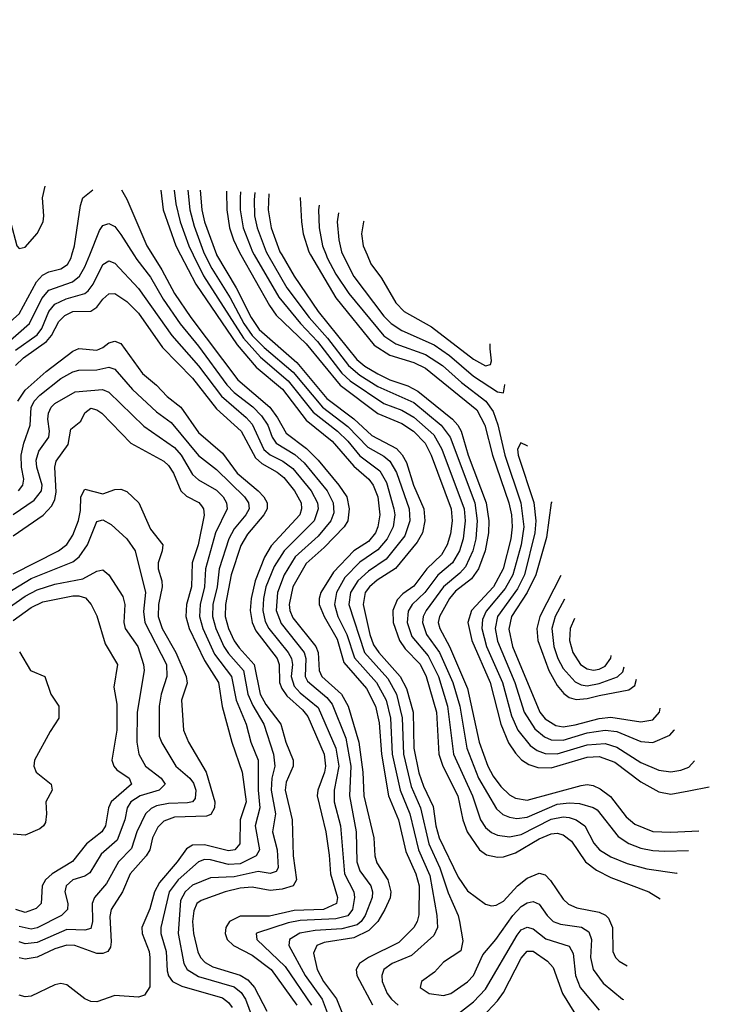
# Model space of a CAD drawing. Header units: inches. Extents: x 501365 to 657855, y 482276 to 547543.
# Tile 950 of 957: x 627072 to 629379, y 517493 to 520786. Entities that reach past the tile are written whole.
import ezdxf

# ---------------------------------------------------------------- set-up
doc = ezdxf.new("R2010")
doc.units = ezdxf.units.IN
doc.header["$MEASUREMENT"] = 0
doc.layers.add('A6521', color=7, linetype='Continuous')
doc.layers.add('A6522', color=7, linetype='Continuous')

msp = doc.modelspace()

# ---------------------------------------------------------------- linework, layer by layer
at = {"layer": 'A6521', "color": 5}
for points, elevation in [([(626910.4, 520000), (626914.1, 519925.9), (626904.7, 519850), (626882.3, 519750), (626876.5, 519690), (626883.3, 519623.3), (626897.6, 519577.6), (626910, 519566.4), (626930, 519583.9), (626963.3, 519630), (627022.6, 519697.4), (627104.9, 519770), (627146.6, 519853.4), (627170, 519882.1), (627248.6, 519910), (627271.8, 519928.2), (627290, 519959.8), (627306.4, 520000)], 4160), ([(626947.9, 520000), (626955.9, 519944.1), (626955.6, 519864.4), (626948.7, 519788.7), (626954.3, 519730), (626970, 519720.6), (626990, 519732.8), (627070, 519802.2), (627127.8, 519910), (627148.3, 519931.7), (627170, 519942.7), (627210, 519952.5), (627232.1, 519967.9), (627244.4, 519990), (627247, 520000)], 4180), ([(627058.5, 519681.5), (627130, 519731.9), (627146.6, 519753.4), (627170, 519810.5), (627190, 519834.5), (627227.3, 519852.7), (627289.7, 519870.3), (627300.9, 519879.1), (627317.9, 519902.1), (627350, 519967.2), (627370, 519979.6), (627390, 519972.3), (627470, 519887.4), (627580.9, 519730), (627670, 519629.1), (627747, 519527), (627830, 519456.3), (627850, 519433.8), (627888.9, 519348.9), (627910, 519330.8), (627952.1, 519310), (627985.4, 519285.4), (628047.5, 519210), (628068.1, 519170), (628070.6, 519150), (628056.7, 519110), (627957, 519010), (627922.8, 518957.2), (627895.3, 518890), (627887.4, 518850), (627885.5, 518810), (627893.4, 518773.4), (627905.2, 518750), (627970.3, 518670), (627981.6, 518650), (627984.1, 518630), (627980.2, 518590), (627990, 518557.2), (628010, 518534.9), (628070, 518486.1), (628129.6, 518350), (628139.3, 518290), (628124.5, 518210), (628124.5, 518170), (628145.4, 518090), (628159.1, 517930), (628190.1, 517870), (628192.1, 517850), (628185, 517810), (628170, 517789), (628130, 517779.2), (628010, 517773.4), (627970, 517766.1), (627867.2, 517732.8), (627863, 517730), (627865.7, 517710), (627960.1, 517620.1), (628048.1, 517490)], 4140), ([(627453.9, 520000), (627464.2, 519984.2), (627510, 519925.1), (627551.8, 519851.8), (627608.5, 519768.5), (627670, 519694.3), (627765.3, 519565.3), (627790, 519538.9), (627851.8, 519491.8), (627881.3, 519461.3), (627902, 519430), (627916.4, 519390), (627929.8, 519370), (627992.4, 519332.4), (628023.9, 519303.9), (628101.1, 519210), (628120.8, 519170), (628122.6, 519137.4), (628113.2, 519110), (628070, 519059.2), (627993.3, 518990), (627956.4, 518930), (627934, 518870), (627930.3, 518810), (627946.7, 518766.6), (628023.8, 518670), (628029.3, 518650), (628027.5, 518590), (628034.4, 518574.4), (628098.9, 518518.9), (628117.5, 518497.5), (628162.9, 518382.9), (628180, 518290), (628175.4, 518190), (628198.1, 518070), (628200.3, 517970), (628210, 517940.1), (628246.6, 517890), (628252.4, 517870), (628250.8, 517850.8), (628227.4, 517790), (628214.7, 517770), (628200.5, 517759.5), (628150, 517745.3), (628060.2, 517739.8), (628009.1, 517730.9), (627975.1, 517710), (627972.8, 517690), (628027.5, 517590), (628084.1, 517510), (628114.1, 517430)], 4160), ([(627516.3, 520000), (627548, 519950), (627590, 519870), (627644.3, 519790), (627801.7, 519581.7), (627908.5, 519490), (627934.7, 519454.7), (627962.9, 519402.9), (628031.6, 519351.6), (628070, 519313.5), (628139.6, 519230), (628165.8, 519190), (628174.5, 519150), (628169.8, 519110), (628157.6, 519090), (628090, 519020.6), (628030, 518967.5), (627985.5, 518890), (627973.6, 518830), (627976.2, 518810), (627986.1, 518786.1), (628062.3, 518690), (628070.2, 518670), (628073.4, 518610), (628082.5, 518590), (628148.6, 518530), (628170.7, 518490), (628207, 518370), (628220, 518270), (628223.1, 518190), (628256.6, 518050), (628260.2, 517990), (628267, 517967), (628303.6, 517910), (628313.3, 517870), (628310.9, 517849.1), (628293.8, 517810), (628269.5, 517770), (628239.7, 517740.3), (628190, 517716.2), (628090, 517700.5), (628065.9, 517690), (628055.1, 517664.9), (628067.5, 517610), (628088.8, 517570), (628131.6, 517511.6), (628156.2, 517450)], 4180), ([(627610.1, 520000), (627661.6, 519901.6), (627799.3, 519699.3), (627863.6, 519623.6), (627951, 519550), (628030, 519447.2), (628117, 519377), (628190, 519292.8), (628239.6, 519250), (628254.7, 519230), (628270.5, 519190), (628277.1, 519130), (628270.6, 519090), (628261.9, 519070), (628238.4, 519041.6), (628189.9, 519010.1), (628121.3, 518938.7), (628079.9, 518870), (628073.6, 518850), (628073.6, 518830), (628090.1, 518789.9), (628134.4, 518714.4), (628156.7, 518636.7), (628232.2, 518550), (628262, 518490), (628274.3, 518434.3), (628282.2, 518330), (628306.1, 518190), (628339.1, 518110), (628364.2, 518004.2), (628397.6, 517930), (628408.4, 517890), (628407.5, 517792.5), (628402.1, 517770), (628390.5, 517750), (628340.3, 517699.7), (628239.3, 517650), (628208.7, 517630), (628197.6, 517610), (628200.3, 517590), (628251.8, 517491.8)], 4220), ([(627652.1, 520000), (627686.5, 519930), (627820.7, 519720.7), (627877.9, 519657.9), (627970, 519578.8), (628053.7, 519473.7), (628135.2, 519410), (628170, 519376.4), (628210, 519327.9), (628276.9, 519276.9), (628298.6, 519238.6), (628323.9, 519150), (628326.8, 519130), (628321.7, 519090), (628300.8, 519050), (628270, 519013.1), (628210, 518972.2), (628159.6, 518920.4), (628131.3, 518870), (628125.2, 518830), (628136.5, 518790), (628166.8, 518730), (628192.5, 518652.5), (628265.7, 518570), (628298.4, 518510), (628312.2, 518450), (628318.3, 518330), (628344.2, 518210), (628377.1, 518130), (628406, 518010), (628443.7, 517923.7), (628467.9, 517790), (628469.7, 517750), (628457, 517723), (628382.9, 517657.1), (628317.6, 517630), (628290.4, 517609.6), (628283, 517590), (628284.6, 517570), (628300.8, 517530), (628315.8, 517510), (628338.6, 517490)], 4240), ([(627691.5, 520000), (627714.4, 519954.4), (627776.5, 519856.5), (627821.6, 519770), (627850, 519729.6), (627890, 519689.8), (627987.2, 519607.2), (628085.2, 519490), (628170, 519425.2), (628236.9, 519356.9), (628290, 519327), (628310.6, 519310), (628332.2, 519272.2), (628374.6, 519150), (628377.6, 519110), (628360.1, 519059.9), (628298, 518982), (628238.3, 518941.7), (628203.4, 518910), (628178.6, 518870), (628172.9, 518830), (628225.9, 518670), (628303, 518583), (628332.2, 518530), (628350.9, 518450.9), (628355.4, 518330), (628381.5, 518221.5), (628413.3, 518150), (628441, 518030), (628478, 517950), (628505.7, 517865.7), (628539, 517790), (628543, 517770), (628553.9, 517706.1), (628547.4, 517672.6), (628490, 517634.5), (628459.6, 517600.4), (628416.5, 517570), (628411.7, 517550), (628442, 517530), (628490, 517522.9), (628514.6, 517530), (628570, 517568.7), (628590, 517590.2), (628621.5, 517658.5), (628665, 517710), (628721.1, 517790), (628750, 517820.1), (628770, 517833.1), (628790, 517836.6), (628810, 517828.5), (628836.2, 517790), (628856.8, 517770), (628881.4, 517761.4), (628950.8, 517750.8), (628975.8, 517735.8), (628985.3, 517710), (628981.5, 517650), (628990, 517609.4), (629023.7, 517563.7), (629088.8, 517510), (629091.3, 517509.1)], 4260), ([(627730.6, 520000), (627796.6, 519890), (627846, 519790), (627872.7, 519750), (627999.5, 519639.5), (628099.6, 519519.6), (628190, 519451.3), (628250, 519395.6), (628332.1, 519352.1), (628351.5, 519331.5), (628365.8, 519305.8), (628389.6, 519230), (628423.7, 519150), (628427.6, 519110), (628419.5, 519070), (628401.2, 519038.8), (628328.8, 518951.2), (628267.7, 518912.3), (628242.2, 518890), (628228.2, 518870), (628221, 518830), (628242.8, 518730), (628255.8, 518695.8), (628273.2, 518670), (628345.3, 518590), (628365.4, 518550), (628387.7, 518470), (628390, 518350), (628407.2, 518267.2), (628422.5, 518222.5), (628454.9, 518154.9), (628463.6, 518090), (628475.4, 518050), (628538.3, 517918.3), (628570, 517873.2), (628630, 517828.3), (628650, 517822.5), (628665.4, 517825.4), (628690, 517838.6), (628737.6, 517890), (628770, 517915.5), (628810, 517931.6), (628830, 517926.2), (628847.6, 517907.6), (628890, 517845), (628907.8, 517827.8), (628935.6, 517815.6), (629010, 517801.1), (629031.5, 517791.5), (629041.5, 517781.5), (629055.2, 517750), (629056.6, 517670), (629065.1, 517650), (629077.2, 517637.2), (629104.5, 517622)], 4280), ([(627812.3, 520000), (627907.4, 519830), (627930, 519797.7), (628030, 519702.5), (628143.7, 519563.6), (628270, 519469.4), (628350, 519435.7), (628389.4, 519410), (628428, 519370), (628448.3, 519330), (628515.2, 519150), (628518.6, 519110), (628513.6, 519066.4), (628502.1, 519030), (628483.4, 518996.6), (628434.3, 518950), (628390, 518892.2), (628353.8, 518866.2), (628334.2, 518845.8), (628320.7, 518810), (628321.3, 518770), (628342, 518710), (628361.9, 518681.9), (628411.3, 518631.3), (628432.1, 518590), (628466.1, 518470), (628473.6, 518330), (628487.1, 518290), (628537.9, 518190), (628554.4, 518110), (628568.9, 518070), (628610.1, 518010), (628633.3, 517993.3), (628670, 517985.2), (628690, 517986.8), (628730, 517999.9), (628810, 518046.7), (628850, 518063.7), (628870, 518065.3), (628890, 518060.6), (628918.4, 518038.4), (628965, 517970), (629001.8, 517941.8), (629050, 517917.1), (629176.2, 517870), (629214.1, 517845.6)], 4320), ([(627856.5, 520000), (627938.4, 519858.4), (628011.4, 519770), (628067.7, 519710), (628150, 519603.6), (628178, 519578), (628290, 519502.2), (628350, 519480.6), (628390, 519457.4), (628457.6, 519397.6), (628484.4, 519350), (628558.6, 519150), (628561.8, 519110), (628555.8, 519050), (628542.7, 519010), (628519.6, 518970), (628471.2, 518928.8), (628427.8, 518870), (628384.8, 518830), (628372, 518808), (628367.9, 518770), (628383.5, 518723.5), (628438.9, 518658.9), (628472.5, 518590), (628502.6, 518490), (628523.7, 518330), (628586.9, 518190), (628613.6, 518110), (628630, 518084.9), (628650, 518068), (628670, 518058.7), (628710, 518053), (628750, 518060.7), (628850, 518112.8), (628890, 518120.3), (628910, 518118), (628933.9, 518110), (628962, 518090), (628992.7, 518032.7), (629011.4, 518010), (629050, 517986.4), (629103.9, 517963.9), (629170, 517946.3), (629270, 517932.3), (629271.6, 517932.6)], 4340), ([(627902.5, 520000), (627966.2, 519890), (628039.8, 519790), (628101.2, 519721.2), (628171.4, 519630), (628210, 519596.9), (628270, 519559.7), (628390, 519505.7), (628482.4, 519430), (628512.5, 519390), (628594.2, 519170), (628602.5, 519110), (628598.4, 519050), (628588.1, 519010), (628563.6, 518956.4), (628544.8, 518935.2), (628489.8, 518890), (628431.7, 518810), (628421.9, 518790), (628419.1, 518770), (628433.4, 518730), (628476.8, 518670), (628521.3, 518570), (628544.2, 518490), (628567.9, 518350), (628606.4, 518250), (628666.8, 518146.8), (628688.6, 518128.6), (628710, 518119.4), (628734.5, 518114.5), (628770, 518119.5), (628870, 518163.2), (628910, 518167.5), (628944.6, 518164.6), (628990, 518152), (629003.7, 518143.7), (629074.5, 518054.5), (629110, 518031.2), (629150, 518015.5), (629190, 518007.6), (629230, 518005.9), (629309.3, 518008)], 4360), ([(627948.4, 520000), (627990, 519928.2), (628070.3, 519810), (628199.5, 519650), (628227, 519627), (628270, 519601.6), (628310, 519582.3), (628370, 519562), (628404.1, 519544.1), (628519.9, 519450), (628538, 519430), (628548.7, 519410), (628572.6, 519330), (628632.5, 519170), (628641.6, 519110), (628640.6, 519070), (628629.2, 519010), (628607.3, 518950), (628583.5, 518916.5), (628530, 518874.7), (628510, 518850.6), (628475.8, 518790), (628472.2, 518770), (628476.9, 518750), (628509.5, 518689.5), (628570.5, 518550), (628608.9, 518370), (628637.6, 518290), (628655.8, 518255.8), (628681.6, 518221.6), (628710, 518194.3), (628730, 518182.2), (628770, 518176), (628950, 518224.8), (628970, 518228.6), (628990, 518225.6), (629014, 518214), (629047.9, 518187.9), (629100.7, 518120.7), (629130, 518095.8), (629190, 518071.6), (629250, 518068.5), (629344.1, 518074)], 4380), ([(628045, 520000), (628130, 519856.4), (628258.2, 519698.2), (628310, 519664.6), (628390, 519639.4), (628430, 519621.2), (628601.2, 519481.2), (628627.9, 519430), (628653.8, 519330), (628708.5, 519170), (628717.1, 519130), (628719.6, 519090), (628714.6, 519050), (628689.8, 518950), (628656.5, 518890), (628583.8, 518810), (628571.5, 518770), (628584.2, 518710), (628645.5, 518570), (628681.2, 518430), (628707.5, 518367.4), (628730, 518332.8), (628750.7, 518310.7), (628775.1, 518295.1), (628804.9, 518284.9), (628850, 518284.1), (628970, 518320.3), (629010, 518322), (629062.6, 518302.6), (629150, 518236.8), (629210, 518204.4), (629250, 518196.1), (629310, 518207.2), (629378.9, 518221)], 4420), ([(628097, 520000), (628100.8, 519990), (628130, 519935.4), (628173, 519870), (628290, 519728.5), (628330, 519701.7), (628430, 519666.8), (628486.1, 519630), (628550, 519572.5), (628631.5, 519510), (628655.6, 519475.6), (628671.8, 519431.8), (628694.6, 519330), (628748.4, 519170), (628758.4, 519090), (628749.5, 519030), (628721.5, 518930), (628695.6, 518884.4), (628632.4, 518807.6), (628620.2, 518779.8), (628617.9, 518750), (628633.8, 518690), (628686.6, 518570), (628717.7, 518457.7), (628738.7, 518410), (628779.4, 518359.4), (628802.5, 518342.5), (628830, 518331.6), (628870, 518330.7), (628970, 518361.5), (629030, 518365.6), (629070, 518353.6), (629150, 518302), (629210, 518276.7), (629250, 518270.8), (629283.7, 518276.3), (629310, 518286.7), (629328.8, 518307.3)], 4440), ([(628153.4, 520000), (628190, 519927.8), (628290, 519794.9), (628314.7, 519770), (628350, 519746.9), (628458.5, 519698.5), (628510, 519663), (628590, 519593.8), (628670, 519542), (628690, 519538.8), (628694.8, 519565.2), (628694.8, 519566.3)], 4460), ([(628234, 520000), (628246.9, 519970), (628282.3, 519922.3), (628330, 519839.8), (628357.8, 519810), (628450, 519759.1), (628590, 519651), (628630, 519628.6), (628646.7, 519633.2), (628650, 519644.9), (628645.3, 519685.3), (628646, 519702.4)], 4480), ([(627058.2, 519630), (627084.8, 519655.2), (627162.2, 519710), (627178.7, 519730), (627202.9, 519777.1), (627222.9, 519797.1), (627250, 519810.1), (627310, 519811.4), (627330, 519824.6), (627350, 519851.6), (627370, 519869.2), (627390, 519870.1), (627430, 519843.3), (627470, 519804.2), (627550.2, 519690.2), (627650, 519587), (627730, 519484.9), (627813.2, 519410), (627860.7, 519320.7), (627882.1, 519302.1), (627933.3, 519273.3), (627955.5, 519255.5), (627991.4, 519210), (628013.3, 519170), (628015.2, 519150), (628009.2, 519130), (627913.7, 519026.3), (627891.2, 518988.8), (627860.2, 518910), (627846.6, 518850), (627842.7, 518810), (627849.8, 518770), (627861.8, 518741.8), (627933.5, 518650), (627939.6, 518630), (627941.3, 518570), (627948.4, 518550), (627965.4, 518525.4), (628018.6, 518478.6), (628036.2, 518456.2), (628090.5, 518330), (628094.6, 518290), (628091.7, 518270), (628068.9, 518210), (628067.3, 518190), (628096.5, 518070), (628107.8, 517992.2), (628111.2, 517930), (628134.6, 517850), (628131.8, 517830), (628088.8, 517810), (627990, 517807.6), (627907.7, 517787.7), (627810, 517788.3), (627774.1, 517770), (627761.2, 517750), (627759.1, 517730), (627765.5, 517710), (627787.2, 517690), (627850, 517658.1), (627913.7, 517610), (627999.1, 517490)], 4120), ([(627066.1, 519510), (627090, 519547.7), (627160.1, 519610), (627250, 519677.8), (627270, 519686.9), (627330, 519681.4), (627350, 519689.4), (627370, 519705.5), (627390, 519711.3), (627410, 519703.4), (627482.9, 519602.9), (627530, 519563.8), (627565.5, 519525.5), (627611.1, 519490), (627670, 519405.7), (627750, 519336.1), (627799.8, 519270), (627869.4, 519210), (627888.8, 519190), (627900.1, 519170), (627900.3, 519150), (627888.9, 519130), (627834.6, 519065.4), (627812.3, 519027.7), (627779.7, 518930), (627760.9, 518830), (627759.4, 518790), (627770.7, 518750), (627790, 518709.3), (627805.7, 518685.7), (627856.6, 518630), (627876.3, 518530), (627895.8, 518495.8), (627945.6, 518430), (627962.6, 518370), (627986.6, 518310), (627986.6, 518290), (627963.5, 518236.5), (627959.8, 518210), (627983, 518110), (627986.5, 517990), (627998, 517910), (627987.2, 517890), (627950, 517878.3), (627910, 517874.4), (627850, 517885.3), (627810, 517882.2), (627759.4, 517870), (627679, 517841), (627664.9, 517830), (627654.3, 517805.7), (627650.6, 517770), (627653.3, 517730), (627668.4, 517668.4), (627677.2, 517650), (627692.6, 517632.6), (627718.6, 517618.6), (627810, 517590.9), (627834.7, 517574.7), (627857.3, 517550), (627899.1, 517470)], 4080), ([(627068.5, 519210), (627082.8, 519230), (627085.6, 519250), (627078.1, 519290), (627077.2, 519330), (627086, 519370), (627107.3, 519430), (627110.5, 519489.5), (627120.5, 519510), (627139.1, 519530), (627210, 519585.9), (627250, 519608.7), (627270, 519614.5), (627330, 519615.5), (627370, 519624.1), (627390, 519617.4), (627449.2, 519549.2), (627530, 519475), (627578.9, 519438.9), (627670, 519328.9), (627730, 519281.6), (627824.5, 519190), (627837.1, 519170), (627839.2, 519150), (627829, 519130), (627790, 519083.7), (627771.3, 519050), (627739.7, 518950), (627732.5, 518890), (627718.2, 518830), (627717.1, 518790), (627727.7, 518750), (627755.3, 518690), (627770, 518666.6), (627820.4, 518610), (627835.3, 518530), (627852.1, 518492.1), (627889.2, 518430), (627920.9, 518330), (627925.5, 518290), (627915.4, 518250), (627913.2, 518210), (627927.6, 518130), (627918, 518070), (627933.5, 518010), (627936.1, 517950), (627930, 517937.6), (627910, 517931.1), (627870, 517937.6), (627790, 517919.2), (627710, 517916.8), (627650, 517891.4), (627625.7, 517870), (627610, 517840.2), (627601.7, 517730), (627621.4, 517630), (627631.9, 517610), (627670, 517586.7), (627790, 517552.1), (627812.7, 517532.7), (627827, 517510), (627849.8, 517450)], 4060), ([(627050, 519131.3), (627121, 519179), (627145.2, 519210), (627147.1, 519230), (627129.7, 519290), (627127.4, 519312.6), (627136.3, 519343.7), (627169.5, 519390), (627171.7, 519410), (627166.6, 519450), (627168.3, 519470), (627177.7, 519490), (627190, 519502.3), (627257.9, 519542.1), (627349.4, 519549.4), (627370, 519540.5), (627487, 519427), (627590, 519355.3), (627612.2, 519330), (627650, 519265.1), (627670, 519247), (627730, 519212.4), (627753.1, 519190), (627764.2, 519170), (627766.2, 519150), (627726.9, 519070), (627693.5, 518950), (627690.5, 518890), (627675.7, 518830), (627673.8, 518790), (627684.3, 518750), (627724.1, 518664.1), (627781.1, 518590), (627796.1, 518510), (627830.1, 518430), (627845.6, 518370), (627869.2, 518310), (627869.8, 518210), (627875.8, 518150), (627859.2, 518090), (627873.7, 518010), (627863.6, 517990), (627810, 517963.4), (627770, 517960.6), (627710, 517976.9), (627690, 517977.2), (627669.7, 517970), (627602.5, 517910), (627572.1, 517870), (627543.9, 517750), (627544.4, 517730), (627561.7, 517670), (627565.5, 517605.5), (627570, 517588.6), (627582.7, 517570), (627614.3, 517554.3), (627750, 517514.6), (627770, 517499.9), (627782.5, 517482.5)], 4040), ([(627050, 519059.7), (627150.4, 519129.6), (627180.1, 519159.9), (627190, 519181.5), (627194.2, 519205.8), (627189.6, 519290), (627194.2, 519310), (627234, 519366), (627243.6, 519416.4), (627276.3, 519443.6), (627290, 519471.7), (627310, 519487.1), (627330, 519481.1), (627346.9, 519470), (627444.3, 519370), (627553.9, 519310), (627570, 519295.5), (627586.1, 519270), (627610.6, 519210), (627630, 519193.1), (627671.3, 519171.3), (627680.6, 519160.6), (627687.3, 519150), (627689.2, 519129.2), (627668.6, 519030), (627648.7, 518970), (627647.1, 518890), (627630.3, 518830), (627627.5, 518790), (627638.8, 518750), (627690, 518642.8), (627737.4, 518570), (627749.3, 518489.3), (627781.8, 518370), (627816.6, 518270), (627829.8, 518170), (627809.5, 518110), (627808.7, 518030), (627791.4, 518010), (627770, 518007), (627690, 518026.9), (627650, 518025.3), (627630, 518013.3), (627599.1, 517970), (627539.2, 517900.8), (627523.1, 517870), (627507.5, 517812.5), (627480.5, 517750), (627481.5, 517730), (627505, 517670), (627507.2, 517650), (627507.9, 517552.1), (627490, 517523.7), (627470, 517517.1), (627390, 517523.2), (627330, 517501.6), (627310, 517502.9), (627290, 517511.6), (627230, 517558.8), (627210, 517563.1), (627190, 517558.7), (627110, 517520.8), (627090, 517518.6), (627070, 517524.3)], 4020), ([(628748.8, 519371.2), (628737.8, 519350), (628739.4, 519330), (628791.6, 519171.6), (628798.5, 519110), (628795.4, 519070), (628760.8, 518930), (628736.9, 518883.1), (628670.1, 518790.1), (628662, 518750), (628670, 518707.6), (628728, 518570), (628760, 518470), (628794.8, 518414.8), (628827.5, 518387.5), (628850, 518377.7), (628890, 518376.9), (628970, 518400.9), (629030, 518409.8), (629070, 518405.3), (629150, 518372.7), (629190, 518368.8), (629246.3, 518393.8), (629261.7, 518410), (629262.1, 518411.6)], 4460), ([(628770.5, 519360.3), (628770, 519360.8), (628748.8, 519371.2)], 4460), ([(627050, 518933.1), (627201.4, 519010), (627229.3, 519030.7), (627250, 519062), (627269, 519111), (627275.6, 519144.4), (627276.7, 519190), (627290, 519215.6), (627350, 519200.3), (627390, 519214.8), (627410, 519216), (627430, 519208.1), (627470.3, 519170.3), (627510, 519081.8), (627550.5, 519030), (627548.6, 519010), (627535.4, 518970), (627534.7, 518950), (627547.2, 518910), (627548.7, 518890), (627536.1, 518830), (627535.6, 518790), (627548.7, 518750), (627594.5, 518670), (627628.7, 518590), (627632.4, 518567.6), (627612.9, 518510), (627619.6, 518410), (627636.9, 518370), (627695.8, 518270), (627725.3, 518170), (627723.8, 518150), (627711.4, 518128.6), (627697, 518123), (627590, 518118.7), (627554.7, 518105.3), (627533.7, 518086.3), (627515.9, 518050), (627507.6, 518010), (627495.6, 517990), (627441.9, 517930), (627415.8, 517870), (627377.8, 517810), (627373.2, 517786.8), (627377.7, 517702.3), (627375.3, 517684.7), (627367.3, 517670), (627350, 517662.9), (627330, 517662.8), (627256.8, 517690), (627230, 517691.6), (627190, 517679), (627130, 517650.5), (627090, 517644), (627070, 517649.1)], 3980), ([(628853.4, 519172.3), (628849.4, 519170.6), (628834.3, 519054.3), (628798.4, 518930), (628770, 518870.3), (628717.4, 518790), (628707.9, 518747.9), (628720.4, 518690), (628812.1, 518470), (628830, 518447.7), (628865.3, 518425.3), (628890, 518421.2), (628930, 518427.9), (629010, 518449.4), (629050, 518453.9), (629150, 518437.6), (629190, 518444.7), (629212.1, 518470), (629214.5, 518483.6)], 4480), ([(627030, 518868.6), (627110, 518917.5), (627250, 518972.9), (627271.5, 518990), (627298.9, 519030), (627330, 519108.4), (627350, 519113.2), (627378.4, 519098.4), (627430, 519050.1), (627458.6, 519010), (627493.2, 518870), (627486.6, 518806.6), (627490.6, 518770), (627563.1, 518630), (627564.2, 518590), (627545.6, 518530), (627538.5, 518490), (627538.1, 518390), (627547.3, 518367.3), (627594.1, 518290), (627641.1, 518250), (627653.4, 518233.4), (627661, 518210), (627658.9, 518181.1), (627650.1, 518170), (627633.3, 518166.7), (627570, 518165.4), (627530, 518156.8), (627511.5, 518148.5), (627493.3, 518130), (627463.7, 518070), (627445.8, 518014.1), (627402.3, 517970), (627362.8, 517897.2), (627321.8, 517850), (627314.2, 517830), (627316.1, 517770), (627310, 517746.5), (627290, 517740.9), (627230, 517743.4), (627130, 517699.6), (627090, 517696.1), (627070, 517702.8)], 3960), ([(627030, 518816.2), (627090, 518858.2), (627130, 518879.8), (627190, 518898), (627283.7, 518916.3), (627330, 518941.7), (627350, 518946.5), (627370, 518929.4), (627417.1, 518857.1), (627423.7, 518830), (627420.5, 518770), (627424.4, 518750), (627467.5, 518690), (627486.1, 518630), (627488.4, 518610), (627464.9, 518470), (627463.5, 518370), (627470.4, 518330.4), (627493.2, 518290), (627545.4, 518250), (627558.7, 518230), (627538.7, 518210), (627474.5, 518190), (627443.8, 518170), (627432.1, 518150), (627423.5, 518110), (627398.2, 518041.8), (627344.9, 517995.1), (627306.8, 517933.2), (627290, 517921.7), (627250, 517909.4), (627227, 517890), (627223.1, 517870), (627232.7, 517830), (627232.3, 517810), (627212.4, 517790), (627130, 517748.7), (627110, 517745.1), (627070, 517753.1)], 3940), ([(628882.6, 518927.3), (628812, 518790), (628801.6, 518750), (628805.7, 518710), (628841.7, 518610), (628870, 518559.9), (628892.4, 518532.4), (628910, 518519.6), (628933.2, 518513.2), (628970, 518516), (629010, 518526.6), (629110, 518545.5), (629130, 518559.6), (629135.5, 518580.9)], 4520), ([(627050, 518776.6), (627110, 518820.4), (627150, 518839.7), (627250, 518859.9), (627270, 518859.3), (627292.2, 518852.2), (627310.8, 518830.8), (627330, 518792.6), (627358.4, 518698.4), (627398.9, 518630), (627386.5, 518553.5), (627397.4, 518497.4), (627397.1, 518410), (627380.8, 518310), (627387.4, 518290), (627397.2, 518277.2), (627438.5, 518250), (627445.8, 518230), (627378.1, 518170), (627369.4, 518150), (627358.7, 518090), (627346.4, 518070), (627295.7, 518030), (627248.9, 517971.1), (627181, 517930), (627157.9, 517910), (627147.2, 517890), (627143.6, 517830), (627126.8, 517813.2), (627090, 517800.4), (627059, 517810)], 3920), ([(628894.9, 518848), (628862.8, 518790), (628852.2, 518750), (628858.7, 518690), (628872.5, 518650), (628890, 518616.8), (628930, 518571.4), (628950, 518561.3), (628970, 518558.9), (629010, 518566.1), (629071.8, 518588.2), (629090, 518605.5), (629093.5, 518621.9)], 4540), ([(628928, 518783.2), (628913.2, 518750), (628911.5, 518710), (628922.4, 518670), (628948.4, 518630), (628970, 518615.8), (628991.2, 518611.3), (629010, 518614.2), (629030, 518624.3), (629049.4, 518650.6), (629050.1, 518660.3)], 4560), ([(627071.9, 518671.9), (627108.4, 518610), (627155.8, 518590), (627175.7, 518530), (627203.5, 518490), (627203, 518450), (627173.8, 518406.2), (627121.3, 518310), (627119.1, 518290), (627126.9, 518270), (627176.8, 518230), (627180.6, 518210), (627159.5, 518170), (627162.2, 518130), (627158.1, 518101.9), (627151.8, 518090), (627139.4, 518080.6), (627090, 518058.7), (627050, 518061.8)], 3880), ([(628530, 517455), (628590, 517501.5), (628630, 517544), (628735.8, 517724.2), (628750, 517742.1), (628770, 517751.4), (628790, 517745.3), (628831.9, 517711.9), (628910, 517687.5), (628923.4, 517663.4), (628931.3, 517590), (628947.2, 517550), (629010, 517474)], 4240), ([(628570, 517397.6), (628670, 517505.4), (628690, 517532.9), (628750, 517648.1), (628770, 517670.6), (628790, 517670.5), (628838.1, 517638.1), (628856.6, 517616.6), (628887.7, 517530), (628948.9, 517430)], 4220)]:
    msp.add_lwpolyline(points, dxfattribs=dict(at, elevation=elevation))
at = {"layer": 'A6522', "color": 5}
for points, elevation in [([(626690.3, 520786.2), (626690.6, 520770), (626697.7, 520717.7), (626733.5, 520533.5), (626770, 520441.3), (626790, 520402.7), (626810, 520377.7), (626894, 520334), (626973.6, 520250), (626997.5, 520190), (627041.7, 520110), (627062.7, 520030), (627070, 520020.7), (627090, 520025.9), (627130, 520070.8), (627150.2, 520109.8), (627152.9, 520130), (627148.5, 520190), (627156.7, 520229.9)], 4220), ([(627247, 520000), (627254.9, 520030), (627275.3, 520164.7), (627283.2, 520190), (627316.4, 520217)], 4180), ([(627412.2, 520216.9), (627430, 520185.8), (627497.3, 520030), (627516.3, 520000)], 4180), ([(627543.7, 520216.6), (627551.9, 520150), (627594.3, 520030), (627610.1, 520000)], 4220), ([(627589.3, 520216.4), (627594.3, 520170), (627608.3, 520110), (627637.4, 520030), (627652.1, 520000)], 4240), ([(627634, 520216.2), (627640.8, 520150), (627655.4, 520095.4), (627686.5, 520010), (627691.5, 520000)], 4260), ([(627676.2, 520216.1), (627681.3, 520150), (627690, 520110), (627730, 520001.1), (627730.6, 520000)], 4280), ([(627763.8, 520213.2), (627763.6, 520210), (627764.8, 520150), (627774, 520090), (627786.9, 520050), (627806.7, 520010), (627812.3, 520000)], 4320), ([(627810.9, 520210.8), (627809.1, 520190), (627809.8, 520150), (627819.2, 520090), (627850.7, 520010), (627856.5, 520000)], 4340), ([(627858.8, 520208.4), (627856.2, 520183.8), (627857.9, 520130), (627866, 520090), (627896.7, 520010), (627902.5, 520000)], 4360), ([(627905.6, 520204.3), (627903.1, 520150), (627913.3, 520090), (627942.6, 520010), (627948.4, 520000)], 4380), ([(628010.5, 520191.6), (628010.4, 520190), (628014.5, 520110), (628020.5, 520070), (628039.1, 520010), (628045, 520000)], 4420), ([(628073.4, 520165.5), (628071.6, 520150), (628073.8, 520090), (628085.5, 520030), (628097, 520000)], 4440), ([(628138.7, 520139.9), (628134.4, 520110), (628139.4, 520050), (628148.3, 520010), (628153.4, 520000)], 4460), ([(628223.4, 520112.3), (628222.2, 520110), (628215.8, 520070), (628221.2, 520030), (628234, 520000)], 4480), ([(627306.4, 520000), (627339.3, 520080.7), (627350, 520098.2), (627370, 520104.6), (627390, 520094.1), (627410, 520068.1), (627453.9, 520000)], 4160)]:
    msp.add_lwpolyline(points, dxfattribs=dict(at, elevation=elevation))

doc.saveas('drawing.dxf')
